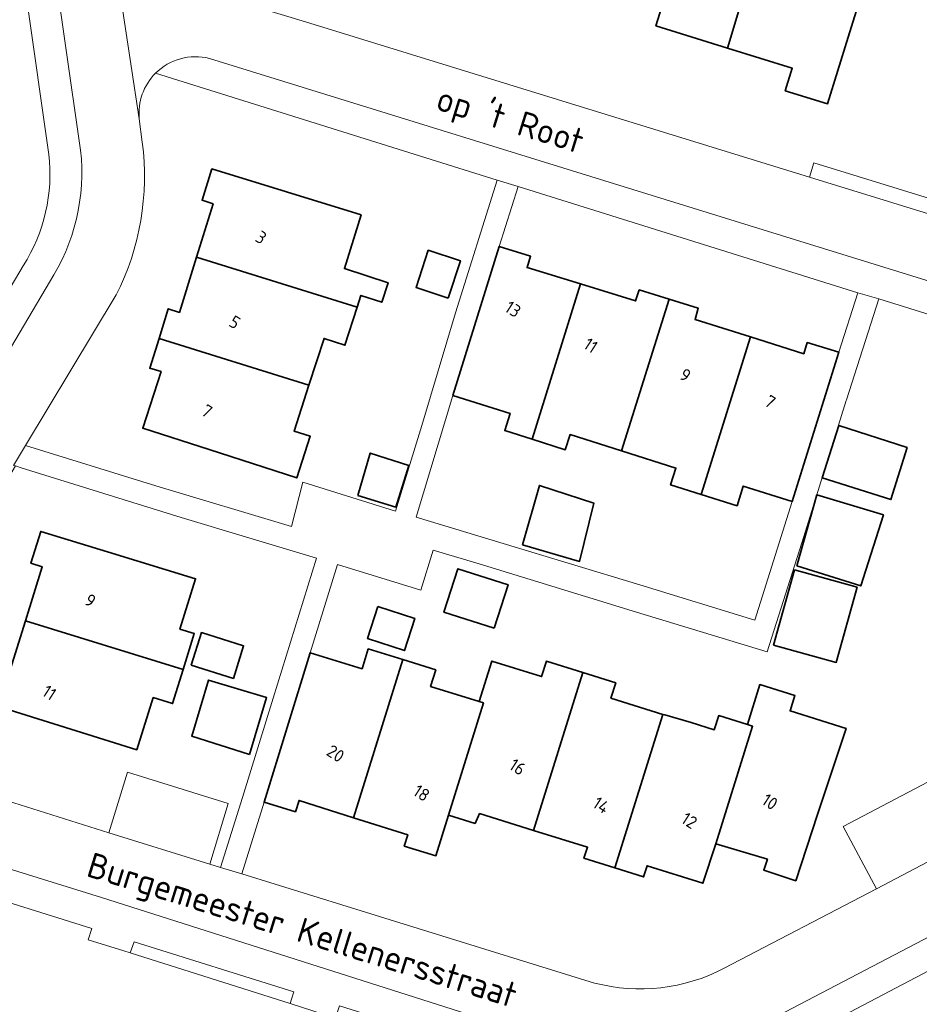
# Model space of a CAD drawing. Extents: x 184422 to 188298, y 343471 to 350189.
# Tile 362 of 513: x 186899 to 186964, y 348681 to 348752. Entities that reach past the tile are written whole.
import ezdxf
from ezdxf.enums import TextEntityAlignment as Align

# ---------------------------------------------------------------- set-up
doc = ezdxf.new("R2010")
doc.units = 0
for name, color, linetype, lineweight in [('B-WA-OG-TERREIN_ERF-GV', 252, 'Continuous', 18), ('B-WA-OG-TERREIN_ONBEGROEID-GV', 252, 'Continuous', 18), ('B-WA-OG-TOPOGRAFIE-T18', 252, 'Continuous', 18), ('B-WA-VH-VERHARDING_ASFALT-GV', 252, 'Continuous', 18), ('B-WA-VH-VERHARDING_OPEN-GV', 252, 'Continuous', 18), ('B-WA-VH-VERHARDING_STRAATBAKSTEEN-GV', 252, 'Continuous', 18), ('B-WE-OG-BEBOUWING-GV', 250, 'Continuous', 35), ('B-WE-OG-BEBOUWING-T18', 10, 'Continuous', 18)]:
    doc.layers.add(name, color=color, linetype=linetype, lineweight=lineweight)
doc.styles.add('NLCS-ISO-M1000-T18', font='NLCS-ISO.ttf', dxfattribs={"height": 1.8})
doc.styles.add('NLCS-ISO-M500-T18', font='NLCS-ISO.ttf', dxfattribs={"height": 0.9})

msp = doc.modelspace()

# ---------------------------------------------------------------- linework, layer by layer
at = {"layer": 'B-WA-OG-TERREIN_ERF-GV', "flags": 128}
for points in [[(186901.207, 348741.941), (186893.388, 348796.64)], [(186901.207, 348741.941), (186893.388, 348796.64)], [(186901.207, 348741.941), (186893.388, 348796.64)], [(186911.349, 348753.958), (186919.604, 348751.458), (186955.743, 348740.31), (186956.061, 348741.341), (186965.288, 348738.495), (186973.88, 348736.005), (186985.5, 348732.637), (186986.359, 348732.456), (186987.046, 348732.419), (186987.697, 348732.443), (186988.485, 348732.718), (186989.065, 348733.198), (186989.449, 348733.725), (186989.906, 348734.337), (186990.353, 348735.443), (186991.302, 348738.187), (186992.076, 348740.95), (186992.67, 348743.311), (186993.126, 348745.628), (186993.377, 348747.53), (186993.476, 348748.797), (186993.826, 348757.958)], [(186911.349, 348753.958), (186919.604, 348751.458), (186955.743, 348740.31), (186956.061, 348741.341), (186965.288, 348738.495), (186973.88, 348736.005), (186985.5, 348732.637), (186986.359, 348732.456), (186987.046, 348732.419), (186987.697, 348732.443), (186988.485, 348732.718), (186989.065, 348733.198), (186989.449, 348733.725), (186989.906, 348734.337), (186990.353, 348735.443), (186991.302, 348738.187), (186992.076, 348740.95), (186992.67, 348743.311), (186993.126, 348745.628), (186993.377, 348747.53), (186993.476, 348748.797), (186993.826, 348757.958)], [(186911.349, 348753.958), (186919.604, 348751.458), (186955.743, 348740.31), (186956.061, 348741.341), (186965.288, 348738.495), (186973.88, 348736.005), (186985.5, 348732.637), (186986.359, 348732.456), (186987.046, 348732.419), (186987.697, 348732.443), (186988.485, 348732.718), (186989.065, 348733.198), (186989.449, 348733.725), (186989.906, 348734.337), (186990.353, 348735.443), (186991.302, 348738.187), (186992.076, 348740.95), (186992.67, 348743.311), (186993.126, 348745.628), (186993.377, 348747.53), (186993.476, 348748.797), (186993.826, 348757.958)], [(186960.35, 348756.275), (186958.515, 348750.343), (186957.037, 348745.566), (186954.002, 348746.505), (186954.507, 348748.121), (186949.87, 348749.565), (186944.732, 348751.165), (186946.219, 348755.939)], [(186960.35, 348756.275), (186958.515, 348750.343), (186957.037, 348745.566), (186954.002, 348746.505), (186954.507, 348748.121), (186949.87, 348749.565), (186944.732, 348751.165), (186946.219, 348755.939)], [(186960.35, 348756.275), (186958.515, 348750.343), (186957.037, 348745.566), (186954.002, 348746.505), (186954.507, 348748.121), (186949.87, 348749.565), (186944.732, 348751.165), (186946.219, 348755.939)], [(186933.347, 348740.091), (186908.845, 348747.755)], [(186933.347, 348740.091), (186908.845, 348747.755)], [(186933.347, 348740.091), (186908.845, 348747.755)], [(186907.686, 348744.486), (186907.896, 348742.815)], [(186907.686, 348744.486), (186907.896, 348742.815)], [(186907.686, 348744.486), (186907.896, 348742.815)], [(186906.037, 348731.856), (186899.526, 348721.048), (186908.868, 348718.165), (186918.591, 348715.254), (186919.418, 348718.415), (186926.05, 348716.356), (186927.942, 348722.493), (186930.363, 348730.569), (186933.347, 348740.091)], [(186906.037, 348731.856), (186899.526, 348721.048), (186908.868, 348718.165), (186918.591, 348715.254), (186919.418, 348718.415), (186926.05, 348716.356), (186927.942, 348722.493), (186930.363, 348730.569), (186933.347, 348740.091)], [(186906.037, 348731.856), (186899.526, 348721.048), (186908.868, 348718.165), (186918.591, 348715.254), (186919.418, 348718.415), (186926.05, 348716.356), (186927.942, 348722.493), (186930.363, 348730.569), (186933.347, 348740.091)], [(186812.748, 348641.644), (186817.903, 348640.499), (186818.076, 348641.28), (186820.683, 348640.608), (186830.362, 348638.036), (186839.227, 348635.251), (186841.673, 348636.33), (186843.636, 348639.667), (186847.356, 348645.991), (186857.949, 348663.674), (186857.907, 348663.7), (186870.801, 348685.675), (186879.821, 348700.919), (186899.367, 348733.953)], [(186812.748, 348641.644), (186817.903, 348640.499), (186818.076, 348641.28), (186820.683, 348640.608), (186830.362, 348638.036), (186839.227, 348635.251), (186841.673, 348636.33), (186843.636, 348639.667), (186847.356, 348645.991), (186857.949, 348663.674), (186857.907, 348663.7), (186870.801, 348685.675), (186879.821, 348700.919), (186899.367, 348733.953)], [(186812.748, 348641.644), (186817.903, 348640.499), (186818.076, 348641.28), (186820.683, 348640.608), (186830.362, 348638.036), (186839.227, 348635.251), (186841.673, 348636.33), (186843.636, 348639.667), (186847.356, 348645.991), (186857.949, 348663.674), (186857.907, 348663.7), (186870.801, 348685.675), (186879.821, 348700.919), (186899.367, 348733.953)], [(186987.381, 348723.262), (186960.714, 348731.57), (186958.399, 348724.343), (186958.379, 348724.28), (186955.331, 348714.532), (186952.716, 348706.255), (186943.33, 348709.107), (186932.046, 348712.567), (186928.745, 348713.559), (186927.877, 348710.676), (186921.887, 348712.511), (186919.932, 348706.188), (186923.655, 348705.042), (186924.1, 348706.467), (186926.578, 348705.693), (186928.938, 348704.955), (186928.57, 348703.777), (186932.064, 348702.685), (186932.971, 348705.588), (186936.526, 348704.478), (186936.871, 348705.583), (186939.486, 348704.766), (186941.845, 348704.029), (186941.503, 348702.933), (186945.225, 348701.77), (186945.372, 348701.724), (186947.254, 348701.185), (186948.913, 348700.667), (186949.23, 348701.682), (186951.297, 348701.036), (186952.192, 348703.9), (186954.695, 348703.118), (186954.352, 348702.022), (186958.368, 348700.767), (186956.323, 348694.587), (186954.752, 348689.84), (186952.465, 348690.597), (186952.722, 348691.371), (186949.031, 348692.491), (186948.104, 348689.652), (186944.095, 348690.909), (186943.85, 348690.112), (186941.785, 348690.757)], [(186987.381, 348723.262), (186960.714, 348731.57), (186958.399, 348724.343), (186958.379, 348724.28), (186955.331, 348714.532), (186952.716, 348706.255), (186943.33, 348709.107), (186932.046, 348712.567), (186928.745, 348713.559), (186927.877, 348710.676), (186921.887, 348712.511), (186919.932, 348706.188), (186923.655, 348705.042), (186924.1, 348706.467), (186926.578, 348705.693), (186928.938, 348704.955), (186928.57, 348703.777), (186932.064, 348702.685), (186932.971, 348705.588), (186936.526, 348704.478), (186936.871, 348705.583), (186939.486, 348704.766), (186941.845, 348704.029), (186941.503, 348702.933), (186945.225, 348701.77), (186945.372, 348701.724), (186947.254, 348701.185), (186948.913, 348700.667), (186949.23, 348701.682), (186951.297, 348701.036), (186952.192, 348703.9), (186954.695, 348703.118), (186954.352, 348702.022), (186958.368, 348700.767), (186956.323, 348694.587), (186954.752, 348689.84), (186952.465, 348690.597), (186952.722, 348691.371), (186949.031, 348692.491), (186948.104, 348689.652), (186944.095, 348690.909), (186943.85, 348690.112), (186941.785, 348690.757)], [(186987.381, 348723.262), (186960.714, 348731.57), (186958.399, 348724.343), (186958.379, 348724.28), (186955.331, 348714.532), (186952.716, 348706.255), (186943.33, 348709.107), (186932.046, 348712.567), (186928.745, 348713.559), (186927.877, 348710.676), (186921.887, 348712.511), (186919.932, 348706.188), (186923.655, 348705.042), (186924.1, 348706.467), (186926.578, 348705.693), (186928.938, 348704.955), (186928.57, 348703.777), (186932.064, 348702.685), (186932.971, 348705.588), (186936.526, 348704.478), (186936.871, 348705.583), (186939.486, 348704.766), (186941.845, 348704.029), (186941.503, 348702.933), (186945.225, 348701.77), (186945.372, 348701.724), (186947.254, 348701.185), (186948.913, 348700.667), (186949.23, 348701.682), (186951.297, 348701.036), (186952.192, 348703.9), (186954.695, 348703.118), (186954.352, 348702.022), (186958.368, 348700.767), (186956.323, 348694.587), (186954.752, 348689.84), (186952.465, 348690.597), (186952.722, 348691.371), (186949.031, 348692.491), (186948.104, 348689.652), (186944.095, 348690.909), (186943.85, 348690.112), (186941.785, 348690.757)], [(186912.741, 348691.02), (186913.513, 348690.793), (186915.078, 348695.797), (186917.275, 348702.922), (186920.388, 348712.982), (186910.687, 348715.886), (186899.224, 348719.457), (186898.805, 348719.587), (186889.405, 348703.641), (186889.094, 348703.111)], [(186912.741, 348691.02), (186913.513, 348690.793), (186915.078, 348695.797), (186917.275, 348702.922), (186920.388, 348712.982), (186910.687, 348715.886), (186899.224, 348719.457), (186898.805, 348719.587), (186889.405, 348703.641), (186889.094, 348703.111)], [(186912.741, 348691.02), (186913.513, 348690.793), (186915.078, 348695.797), (186917.275, 348702.922), (186920.388, 348712.982), (186910.687, 348715.886), (186899.224, 348719.457), (186898.805, 348719.587), (186889.405, 348703.641), (186889.094, 348703.111)], [(186949.626, 348683.557), (186960.536, 348689.256), (186958.157, 348693.715), (186973.623, 348701.85), (186976.038, 348697.414)], [(186949.626, 348683.557), (186960.536, 348689.256), (186958.157, 348693.715), (186973.623, 348701.85), (186976.038, 348697.414)], [(186949.626, 348683.557), (186960.536, 348689.256), (186958.157, 348693.715), (186973.623, 348701.85), (186976.038, 348697.414)], [(186891.843, 348697.566), (186905.493, 348693.275), (186906.843, 348697.625), (186914.048, 348695.376), (186912.741, 348691.02)], [(186891.843, 348697.566), (186905.493, 348693.275), (186906.843, 348697.625), (186914.048, 348695.376), (186912.741, 348691.02)], [(186891.843, 348697.566), (186905.493, 348693.275), (186906.843, 348697.625), (186914.048, 348695.376), (186912.741, 348691.02)], [(186941.785, 348690.757), (186939.566, 348691.45), (186939.834, 348692.236), (186935.96, 348693.447), (186932.086, 348694.658), (186931.766, 348693.949), (186929.855, 348694.538), (186928.957, 348691.623), (186926.683, 348692.323), (186926.929, 348693.133), (186923.046, 348694.354), (186919.139, 348695.591), (186918.886, 348694.768), (186916.63, 348695.463), (186915.045, 348690.329), (186940.336, 348682.497)], [(186941.785, 348690.757), (186939.566, 348691.45), (186939.834, 348692.236), (186935.96, 348693.447), (186932.086, 348694.658), (186931.766, 348693.949), (186929.855, 348694.538), (186928.957, 348691.623), (186926.683, 348692.323), (186926.929, 348693.133), (186923.046, 348694.354), (186919.139, 348695.591), (186918.886, 348694.768), (186916.63, 348695.463), (186915.045, 348690.329), (186940.336, 348682.497)], [(186941.785, 348690.757), (186939.566, 348691.45), (186939.834, 348692.236), (186935.96, 348693.447), (186932.086, 348694.658), (186931.766, 348693.949), (186929.855, 348694.538), (186928.957, 348691.623), (186926.683, 348692.323), (186926.929, 348693.133), (186923.046, 348694.354), (186919.139, 348695.591), (186918.886, 348694.768), (186916.63, 348695.463), (186915.045, 348690.329), (186940.336, 348682.497)], [(186922.315, 348637.194), (186923.066, 348641.284), (186921.839, 348641.509), (186932.171, 348676.813), (186921.743, 348679.966), (186918.504, 348681.021), (186907.026, 348684.66), (186906.586, 348684.795), (186904.011, 348685.586), (186904.281, 348686.405), (186894.125, 348689.584), (186887.361, 348691.688)], [(186922.315, 348637.194), (186923.066, 348641.284), (186921.839, 348641.509), (186932.171, 348676.813), (186921.743, 348679.966), (186918.504, 348681.021), (186907.026, 348684.66), (186906.586, 348684.795), (186904.011, 348685.586), (186904.281, 348686.405), (186894.125, 348689.584), (186887.361, 348691.688)], [(186922.315, 348637.194), (186923.066, 348641.284), (186921.839, 348641.509), (186932.171, 348676.813), (186921.743, 348679.966), (186918.504, 348681.021), (186907.026, 348684.66), (186906.586, 348684.795), (186904.011, 348685.586), (186904.281, 348686.405), (186894.125, 348689.584), (186887.361, 348691.688)], [(186978.924, 348691.048), (186976.145, 348689.624), (186952.94, 348677.419)], [(186978.924, 348691.048), (186976.145, 348689.624), (186952.94, 348677.419)], [(186978.924, 348691.048), (186976.145, 348689.624), (186952.94, 348677.419)]]:
    msp.add_lwpolyline(points, dxfattribs=at)
at = {"layer": 'B-WA-OG-TERREIN_ERF-GV'}
for points in [[(186908.845, 348747.755, 0.22523), (186907.686, 348744.486)], [(186908.845, 348747.755, 0.22523), (186907.686, 348744.486)], [(186908.845, 348747.755, 0.22523), (186907.686, 348744.486)], [(186907.896, 348742.815, -0.149927), (186906.037, 348731.856)], [(186907.896, 348742.815, -0.149927), (186906.037, 348731.856)], [(186907.896, 348742.815, -0.149927), (186906.037, 348731.856)], [(186899.367, 348733.953, 0.169507), (186901.207, 348741.941)], [(186899.367, 348733.953, 0.169507), (186901.207, 348741.941)], [(186899.367, 348733.953, 0.169507), (186901.207, 348741.941)], [(186940.336, 348682.497, 0.187079), (186949.626, 348683.557)], [(186940.336, 348682.497, 0.187079), (186949.626, 348683.557)], [(186940.336, 348682.497, 0.187079), (186949.626, 348683.557)]]:
    msp.add_lwpolyline(points, format="xyb", dxfattribs=at)
at = {"layer": 'B-WA-OG-TERREIN_ERF-GV', "flags": 128}
for points in [[(186912.894, 348740.891), (186923.583, 348737.609), (186922.395, 348733.742), (186925.523, 348732.734), (186925.071, 348731.333), (186923.575, 348731.816), (186923.302, 348730.97), (186922.426, 348728.252), (186920.93, 348728.734), (186919.847, 348725.375), (186918.788, 348722.089), (186919.937, 348721.718), (186918.976, 348718.736), (186912.694, 348720.761), (186907.935, 348722.295), (186909.244, 348726.355), (186908.437, 348726.598), (186909.1, 348728.729), (186909.764, 348730.86), (186910.563, 348730.598), (186911.792, 348734.562), (186912.977, 348738.387), (186912.189, 348738.644)], [(186912.894, 348740.891), (186923.583, 348737.609), (186922.395, 348733.742), (186925.523, 348732.734), (186925.071, 348731.333), (186923.575, 348731.816), (186923.302, 348730.97), (186922.426, 348728.252), (186920.93, 348728.734), (186919.847, 348725.375), (186918.788, 348722.089), (186919.937, 348721.718), (186918.976, 348718.736), (186912.694, 348720.761), (186907.935, 348722.295), (186909.244, 348726.355), (186908.437, 348726.598), (186909.1, 348728.729), (186909.764, 348730.86), (186910.563, 348730.598), (186911.792, 348734.562), (186912.977, 348738.387), (186912.189, 348738.644)], [(186912.894, 348740.891), (186923.583, 348737.609), (186922.395, 348733.742), (186925.523, 348732.734), (186925.071, 348731.333), (186923.575, 348731.816), (186923.302, 348730.97), (186922.426, 348728.252), (186920.93, 348728.734), (186919.847, 348725.375), (186918.788, 348722.089), (186919.937, 348721.718), (186918.976, 348718.736), (186912.694, 348720.761), (186907.935, 348722.295), (186909.244, 348726.355), (186908.437, 348726.598), (186909.1, 348728.729), (186909.764, 348730.86), (186910.563, 348730.598), (186911.792, 348734.562), (186912.977, 348738.387), (186912.189, 348738.644)], [(186951.506, 348728.84), (186955.334, 348727.629), (186955.583, 348728.442), (186957.845, 348727.748), (186959.217, 348731.999), (186934.84, 348739.624), (186933.489, 348735.334), (186935.742, 348734.634), (186935.49, 348733.821), (186939.331, 348732.647), (186943.273, 348731.423), (186943.531, 348732.217), (186945.671, 348731.552), (186947.764, 348730.902), (186947.54, 348730.082)], [(186951.506, 348728.84), (186955.334, 348727.629), (186955.583, 348728.442), (186957.845, 348727.748), (186959.217, 348731.999), (186934.84, 348739.624), (186933.489, 348735.334), (186935.742, 348734.634), (186935.49, 348733.821), (186939.331, 348732.647), (186943.273, 348731.423), (186943.531, 348732.217), (186945.671, 348731.552), (186947.764, 348730.902), (186947.54, 348730.082)], [(186951.506, 348728.84), (186955.334, 348727.629), (186955.583, 348728.442), (186957.845, 348727.748), (186959.217, 348731.999), (186934.84, 348739.624), (186933.489, 348735.334), (186935.742, 348734.634), (186935.49, 348733.821), (186939.331, 348732.647), (186943.273, 348731.423), (186943.531, 348732.217), (186945.671, 348731.552), (186947.764, 348730.902), (186947.54, 348730.082)], [(186934.275, 348723.355), (186930.161, 348724.635), (186927.526, 348715.923), (186933.786, 348714.026), (186943.569, 348711.07), (186951.82, 348708.516), (186954.493, 348717.047), (186950.992, 348718.144), (186950.544, 348716.729), (186947.976, 348717.54), (186945.778, 348718.234), (186946.158, 348719.438), (186942.271, 348720.666), (186938.572, 348721.835), (186938.231, 348720.755), (186935.851, 348721.507), (186933.887, 348722.127)], [(186934.275, 348723.355), (186930.161, 348724.635), (186927.526, 348715.923), (186933.786, 348714.026), (186943.569, 348711.07), (186951.82, 348708.516), (186954.493, 348717.047), (186950.992, 348718.144), (186950.544, 348716.729), (186947.976, 348717.54), (186945.778, 348718.234), (186946.158, 348719.438), (186942.271, 348720.666), (186938.572, 348721.835), (186938.231, 348720.755), (186935.851, 348721.507), (186933.887, 348722.127)], [(186934.275, 348723.355), (186930.161, 348724.635), (186927.526, 348715.923), (186933.786, 348714.026), (186943.569, 348711.07), (186951.82, 348708.516), (186954.493, 348717.047), (186950.992, 348718.144), (186950.544, 348716.729), (186947.976, 348717.54), (186945.778, 348718.234), (186946.158, 348719.438), (186942.271, 348720.666), (186938.572, 348721.835), (186938.231, 348720.755), (186935.851, 348721.507), (186933.887, 348722.127)], [(186908.679, 348702.979), (186907.519, 348699.237), (186896.803, 348702.561), (186897.511, 348704.821), (186898.31, 348704.572), (186899.525, 348708.475), (186900.729, 348712.345), (186899.915, 348712.609), (186900.613, 348714.894), (186905.395, 348713.433), (186911.724, 348711.499), (186910.602, 348707.884), (186911.628, 348707.565), (186910.827, 348704.982), (186910.072, 348702.547)], [(186908.679, 348702.979), (186907.519, 348699.237), (186896.803, 348702.561), (186897.511, 348704.821), (186898.31, 348704.572), (186899.525, 348708.475), (186900.729, 348712.345), (186899.915, 348712.609), (186900.613, 348714.894), (186905.395, 348713.433), (186911.724, 348711.499), (186910.602, 348707.884), (186911.628, 348707.565), (186910.827, 348704.982), (186910.072, 348702.547)], [(186908.679, 348702.979), (186907.519, 348699.237), (186896.803, 348702.561), (186897.511, 348704.821), (186898.31, 348704.572), (186899.525, 348708.475), (186900.729, 348712.345), (186899.915, 348712.609), (186900.613, 348714.894), (186905.395, 348713.433), (186911.724, 348711.499), (186910.602, 348707.884), (186911.628, 348707.565), (186910.827, 348704.982), (186910.072, 348702.547)]]:
    msp.add_lwpolyline(points, close=True, dxfattribs=at)
at = {"layer": 'B-WA-OG-TERREIN_ONBEGROEID-GV', "flags": 128}
msp.add_lwpolyline([(186907.026, 348684.66), (186918.504, 348681.021), (186918.606, 348681.345), (186918.772, 348681.874), (186907.317, 348685.446)], close=True, dxfattribs=at)
msp.add_lwpolyline([(186907.026, 348684.66), (186918.504, 348681.021), (186918.606, 348681.345), (186918.772, 348681.874), (186907.317, 348685.446)], close=True, dxfattribs=at)
msp.add_lwpolyline([(186907.026, 348684.66), (186918.504, 348681.021), (186918.606, 348681.345), (186918.772, 348681.874), (186907.317, 348685.446)], close=True, dxfattribs=at)
at = {"layer": 'B-WA-VH-VERHARDING_ASFALT-GV', "flags": 128}
for points in [[(186905.625, 348758.342), (186900.22, 348797.078), (186900.229, 348797.772), (186895.61, 348797.007), (186903.472, 348742.23)], [(186905.625, 348758.342), (186900.22, 348797.078), (186900.229, 348797.772), (186895.61, 348797.007), (186903.472, 348742.23)], [(186905.625, 348758.342), (186900.22, 348797.078), (186900.229, 348797.772), (186895.61, 348797.007), (186903.472, 348742.23)], [(186907.896, 348742.815), (186907.686, 348744.486), (186905.686, 348757.589)], [(186905.686, 348757.589), (186907.686, 348744.486)], [(186907.896, 348742.815), (186907.686, 348744.486), (186905.686, 348757.589)], [(186905.686, 348757.589), (186907.686, 348744.486)], [(186907.896, 348742.815), (186907.686, 348744.486), (186905.686, 348757.589)], [(186905.686, 348757.589), (186907.686, 348744.486)], [(186984.219, 348726.678), (186990.959, 348724.462), (186992.159, 348729.083), (186985.062, 348731.267), (186985.046, 348731.272), (186985.007, 348731.284), (186984.996, 348731.287), (186955.743, 348740.31), (186919.604, 348751.458), (186911.349, 348753.958), (186910.161, 348753.986)], [(186984.219, 348726.678), (186990.959, 348724.462), (186992.159, 348729.083), (186985.062, 348731.267), (186985.046, 348731.272), (186985.007, 348731.284), (186984.996, 348731.287), (186955.743, 348740.31), (186919.604, 348751.458), (186911.349, 348753.958), (186910.161, 348753.986)], [(186984.219, 348726.678), (186990.959, 348724.462), (186992.159, 348729.083), (186985.062, 348731.267), (186985.046, 348731.272), (186985.007, 348731.284), (186984.996, 348731.287), (186955.743, 348740.31), (186919.604, 348751.458), (186911.349, 348753.958), (186910.161, 348753.986)], [(186912.716, 348748.822), (186984.08, 348726.723)], [(186912.716, 348748.822), (186984.08, 348726.723)], [(186912.716, 348748.822), (186984.08, 348726.723)], [(186901.238, 348732.769), (186881.764, 348699.827), (186885.73, 348697.612), (186889.094, 348703.111), (186889.405, 348703.641), (186898.805, 348719.587), (186898.671, 348719.629), (186899.526, 348721.048), (186906.037, 348731.856)], [(186901.238, 348732.769), (186881.764, 348699.827), (186885.73, 348697.612), (186889.094, 348703.111), (186889.405, 348703.641), (186898.805, 348719.587), (186898.671, 348719.629), (186899.526, 348721.048), (186906.037, 348731.856)], [(186901.238, 348732.769), (186881.764, 348699.827), (186885.73, 348697.612), (186889.094, 348703.111), (186889.405, 348703.641), (186898.805, 348719.587), (186898.671, 348719.629), (186899.526, 348721.048), (186906.037, 348731.856)], [(186940.336, 348682.497), (186915.045, 348690.329), (186913.513, 348690.793), (186912.741, 348691.02), (186905.493, 348693.275), (186891.843, 348697.566)], [(186940.336, 348682.497), (186915.045, 348690.329), (186913.513, 348690.793), (186912.741, 348691.02), (186905.493, 348693.275), (186891.843, 348697.566)], [(186940.336, 348682.497), (186915.045, 348690.329), (186913.513, 348690.793), (186912.741, 348691.02), (186905.493, 348693.275), (186891.843, 348697.566)], [(186976.038, 348697.414), (186960.536, 348689.256), (186949.626, 348683.557)], [(186976.038, 348697.414), (186960.536, 348689.256), (186949.626, 348683.557)], [(186976.038, 348697.414), (186960.536, 348689.256), (186949.626, 348683.557)], [(186887.944, 348693.919), (186904.98, 348688.644), (186933.879, 348679.418), (186945.141, 348677.277)], [(186887.944, 348693.919), (186904.98, 348688.644), (186933.879, 348679.418), (186945.141, 348677.277)], [(186887.944, 348693.919), (186904.98, 348688.644), (186933.879, 348679.418), (186945.141, 348677.277)], [(186951.913, 348679.331), (186977.972, 348692.949)], [(186951.913, 348679.331), (186977.972, 348692.949)], [(186951.913, 348679.331), (186977.972, 348692.949)]]:
    msp.add_lwpolyline(points, dxfattribs=at)
at = {"layer": 'B-WA-VH-VERHARDING_ASFALT-GV'}
for points in [[(186908.845, 348747.755, -0.264821), (186912.716, 348748.822)], [(186908.845, 348747.755, -0.264821), (186912.716, 348748.822)], [(186908.845, 348747.755, -0.264821), (186912.716, 348748.822)], [(186907.686, 348744.486, -0.22523), (186908.845, 348747.755)], [(186907.686, 348744.486, -0.22523), (186908.845, 348747.755)], [(186907.686, 348744.486, -0.22523), (186908.845, 348747.755)], [(186906.037, 348731.856, 0.149927), (186907.896, 348742.815)], [(186906.037, 348731.856, 0.149927), (186907.896, 348742.815)], [(186906.037, 348731.856, 0.149927), (186907.896, 348742.815)], [(186903.472, 348742.23, -0.173385), (186901.238, 348732.769)], [(186903.472, 348742.23, -0.173385), (186901.238, 348732.769)], [(186903.472, 348742.23, -0.173385), (186901.238, 348732.769)], [(186949.626, 348683.557, -0.187079), (186940.336, 348682.497)], [(186949.626, 348683.557, -0.187079), (186940.336, 348682.497)], [(186949.626, 348683.557, -0.187079), (186940.336, 348682.497)]]:
    msp.add_lwpolyline(points, format="xyb", dxfattribs=at)
at = {"layer": 'B-WA-VH-VERHARDING_OPEN-GV', "flags": 128}
for points in [[(186955.743, 348740.31), (186984.996, 348731.287), (186985.007, 348731.284), (186985.5, 348732.637), (186973.88, 348736.005), (186965.288, 348738.495), (186956.061, 348741.341)], [(186955.743, 348740.31), (186984.996, 348731.287), (186985.007, 348731.284), (186985.5, 348732.637), (186973.88, 348736.005), (186965.288, 348738.495), (186956.061, 348741.341)], [(186955.743, 348740.31), (186984.996, 348731.287), (186985.007, 348731.284), (186985.5, 348732.637), (186973.88, 348736.005), (186965.288, 348738.495), (186956.061, 348741.341)], [(186976.038, 348697.414), (186973.623, 348701.85), (186958.157, 348693.715), (186960.536, 348689.256)], [(186976.038, 348697.414), (186973.623, 348701.85), (186958.157, 348693.715), (186960.536, 348689.256)], [(186976.038, 348697.414), (186973.623, 348701.85), (186958.157, 348693.715), (186960.536, 348689.256)], [(186912.741, 348691.02), (186914.048, 348695.376), (186906.843, 348697.625), (186905.493, 348693.275)], [(186912.741, 348691.02), (186914.048, 348695.376), (186906.843, 348697.625), (186905.493, 348693.275)], [(186912.741, 348691.02), (186914.048, 348695.376), (186906.843, 348697.625), (186905.493, 348693.275)]]:
    msp.add_lwpolyline(points, close=True, dxfattribs=at)
msp.add_lwpolyline([(186898.805, 348719.587), (186899.224, 348719.457), (186910.687, 348715.886), (186920.388, 348712.982), (186917.275, 348702.922), (186915.078, 348695.797), (186913.513, 348690.793), (186915.045, 348690.329), (186916.63, 348695.463), (186919.932, 348706.188), (186921.887, 348712.511), (186927.877, 348710.676), (186928.745, 348713.559), (186932.046, 348712.567), (186943.33, 348709.107), (186952.716, 348706.255), (186955.331, 348714.532), (186958.379, 348724.28), (186958.399, 348724.343), (186960.714, 348731.57), (186959.217, 348731.999), (186957.845, 348727.748), (186954.493, 348717.047), (186951.82, 348708.516), (186943.569, 348711.07), (186933.786, 348714.026), (186927.526, 348715.923), (186930.161, 348724.635), (186933.489, 348735.334), (186934.84, 348739.624), (186933.347, 348740.091), (186930.363, 348730.569), (186927.942, 348722.493), (186926.05, 348716.356), (186919.418, 348718.415), (186918.591, 348715.254), (186908.868, 348718.165), (186899.526, 348721.048), (186898.671, 348719.629)], dxfattribs=at)
msp.add_lwpolyline([(186898.805, 348719.587), (186899.224, 348719.457), (186910.687, 348715.886), (186920.388, 348712.982), (186917.275, 348702.922), (186915.078, 348695.797), (186913.513, 348690.793), (186915.045, 348690.329), (186916.63, 348695.463), (186919.932, 348706.188), (186921.887, 348712.511), (186927.877, 348710.676), (186928.745, 348713.559), (186932.046, 348712.567), (186943.33, 348709.107), (186952.716, 348706.255), (186955.331, 348714.532), (186958.379, 348724.28), (186958.399, 348724.343), (186960.714, 348731.57), (186959.217, 348731.999), (186957.845, 348727.748), (186954.493, 348717.047), (186951.82, 348708.516), (186943.569, 348711.07), (186933.786, 348714.026), (186927.526, 348715.923), (186930.161, 348724.635), (186933.489, 348735.334), (186934.84, 348739.624), (186933.347, 348740.091), (186930.363, 348730.569), (186927.942, 348722.493), (186926.05, 348716.356), (186919.418, 348718.415), (186918.591, 348715.254), (186908.868, 348718.165), (186899.526, 348721.048), (186898.671, 348719.629)], dxfattribs=at)
msp.add_lwpolyline([(186898.805, 348719.587), (186899.224, 348719.457), (186910.687, 348715.886), (186920.388, 348712.982), (186917.275, 348702.922), (186915.078, 348695.797), (186913.513, 348690.793), (186915.045, 348690.329), (186916.63, 348695.463), (186919.932, 348706.188), (186921.887, 348712.511), (186927.877, 348710.676), (186928.745, 348713.559), (186932.046, 348712.567), (186943.33, 348709.107), (186952.716, 348706.255), (186955.331, 348714.532), (186958.379, 348724.28), (186958.399, 348724.343), (186960.714, 348731.57), (186959.217, 348731.999), (186957.845, 348727.748), (186954.493, 348717.047), (186951.82, 348708.516), (186943.569, 348711.07), (186933.786, 348714.026), (186927.526, 348715.923), (186930.161, 348724.635), (186933.489, 348735.334), (186934.84, 348739.624), (186933.347, 348740.091), (186930.363, 348730.569), (186927.942, 348722.493), (186926.05, 348716.356), (186919.418, 348718.415), (186918.591, 348715.254), (186908.868, 348718.165), (186899.526, 348721.048), (186898.671, 348719.629)], dxfattribs=at)
at = {"layer": 'B-WA-VH-VERHARDING_STRAATBAKSTEEN-GV', "flags": 128}
for points in [[(186903.472, 348742.23), (186895.61, 348797.007), (186895.59, 348797.242)], [(186903.472, 348742.23), (186895.61, 348797.007), (186895.59, 348797.242)], [(186903.472, 348742.23), (186895.61, 348797.007), (186895.59, 348797.242)], [(186893.388, 348796.64), (186901.207, 348741.941)], [(186893.388, 348796.64), (186901.207, 348741.941)], [(186893.388, 348796.64), (186901.207, 348741.941)], [(186984.08, 348726.723), (186912.716, 348748.822)], [(186984.08, 348726.723), (186912.716, 348748.822)], [(186984.08, 348726.723), (186912.716, 348748.822)], [(186908.845, 348747.755), (186933.347, 348740.091), (186934.84, 348739.624), (186959.217, 348731.999)], [(186908.845, 348747.755), (186933.347, 348740.091), (186934.84, 348739.624), (186959.217, 348731.999)], [(186908.845, 348747.755), (186933.347, 348740.091), (186934.84, 348739.624), (186959.217, 348731.999)], [(186899.367, 348733.953), (186879.821, 348700.919), (186881.764, 348699.827), (186901.238, 348732.769)], [(186899.367, 348733.953), (186879.821, 348700.919), (186881.764, 348699.827), (186901.238, 348732.769)], [(186899.367, 348733.953), (186879.821, 348700.919), (186881.764, 348699.827), (186901.238, 348732.769)], [(186959.217, 348731.999), (186960.714, 348731.57), (186987.381, 348723.262)], [(186959.217, 348731.999), (186960.714, 348731.57), (186987.381, 348723.262)], [(186959.217, 348731.999), (186960.714, 348731.57), (186987.381, 348723.262)], [(186887.361, 348691.688), (186894.125, 348689.584), (186904.281, 348686.405), (186904.011, 348685.586), (186906.586, 348684.795), (186907.026, 348684.66), (186907.317, 348685.446), (186918.772, 348681.874), (186918.606, 348681.345), (186918.504, 348681.021), (186921.743, 348679.966), (186922.048, 348680.872), (186933.187, 348677.34), (186933.879, 348679.418), (186904.98, 348688.644), (186887.944, 348693.919)], [(186887.361, 348691.688), (186894.125, 348689.584), (186904.281, 348686.405), (186904.011, 348685.586), (186906.586, 348684.795), (186907.026, 348684.66), (186907.317, 348685.446), (186918.772, 348681.874), (186918.606, 348681.345), (186918.504, 348681.021), (186921.743, 348679.966), (186922.048, 348680.872), (186933.187, 348677.34), (186933.879, 348679.418), (186904.98, 348688.644), (186887.944, 348693.919)], [(186887.361, 348691.688), (186894.125, 348689.584), (186904.281, 348686.405), (186904.011, 348685.586), (186906.586, 348684.795), (186907.026, 348684.66), (186907.317, 348685.446), (186918.772, 348681.874), (186918.606, 348681.345), (186918.504, 348681.021), (186921.743, 348679.966), (186922.048, 348680.872), (186933.187, 348677.34), (186933.879, 348679.418), (186904.98, 348688.644), (186887.944, 348693.919)], [(186977.972, 348692.949), (186951.913, 348679.331)], [(186977.972, 348692.949), (186951.913, 348679.331)], [(186977.972, 348692.949), (186951.913, 348679.331)], [(186952.94, 348677.419), (186976.145, 348689.624), (186978.924, 348691.048)], [(186952.94, 348677.419), (186976.145, 348689.624), (186978.924, 348691.048)], [(186952.94, 348677.419), (186976.145, 348689.624), (186978.924, 348691.048)]]:
    msp.add_lwpolyline(points, dxfattribs=at)
at = {"layer": 'B-WA-VH-VERHARDING_STRAATBAKSTEEN-GV'}
for points in [[(186912.716, 348748.822, 0.264821), (186908.845, 348747.755)], [(186912.716, 348748.822, 0.264821), (186908.845, 348747.755)], [(186912.716, 348748.822, 0.264821), (186908.845, 348747.755)], [(186901.207, 348741.941, -0.169507), (186899.367, 348733.953)], [(186901.207, 348741.941, -0.169507), (186899.367, 348733.953)], [(186901.207, 348741.941, -0.169507), (186899.367, 348733.953)], [(186901.238, 348732.769, 0.173385), (186903.472, 348742.23)], [(186901.238, 348732.769, 0.173385), (186903.472, 348742.23)], [(186901.238, 348732.769, 0.173385), (186903.472, 348742.23)]]:
    msp.add_lwpolyline(points, format="xyb", dxfattribs=at)
at = {"layer": 'B-WE-OG-BEBOUWING-GV', "flags": 128}
for points in [[(186949.877, 348767.814), (186946.537, 348768.825), (186944.822, 348762.967), (186948.091, 348761.95), (186946.219, 348755.939), (186944.732, 348751.165), (186949.87, 348749.565), (186953.422, 348761.437), (186948.406, 348762.955)], [(186949.877, 348767.814), (186946.537, 348768.825), (186944.822, 348762.967), (186948.091, 348761.95), (186946.219, 348755.939), (186944.732, 348751.165), (186949.87, 348749.565), (186953.422, 348761.437), (186948.406, 348762.955)], [(186949.877, 348767.814), (186946.537, 348768.825), (186944.822, 348762.967), (186948.091, 348761.95), (186946.219, 348755.939), (186944.732, 348751.165), (186949.87, 348749.565), (186953.422, 348761.437), (186948.406, 348762.955)], [(186954.002, 348746.505), (186957.037, 348745.566), (186958.515, 348750.343), (186960.35, 348756.275), (186956.69, 348757.382), (186957.54, 348760.19), (186953.422, 348761.437), (186949.87, 348749.565), (186954.507, 348748.121)], [(186954.002, 348746.505), (186957.037, 348745.566), (186958.515, 348750.343), (186960.35, 348756.275), (186956.69, 348757.382), (186957.54, 348760.19), (186953.422, 348761.437), (186949.87, 348749.565), (186954.507, 348748.121)], [(186954.002, 348746.505), (186957.037, 348745.566), (186958.515, 348750.343), (186960.35, 348756.275), (186956.69, 348757.382), (186957.54, 348760.19), (186953.422, 348761.437), (186949.87, 348749.565), (186954.507, 348748.121)], [(186923.583, 348737.609), (186912.894, 348740.891), (186912.189, 348738.644), (186912.977, 348738.387), (186911.792, 348734.562), (186923.302, 348730.97), (186923.575, 348731.816), (186925.071, 348731.333), (186925.523, 348732.734), (186922.395, 348733.742)], [(186923.583, 348737.609), (186912.894, 348740.891), (186912.189, 348738.644), (186912.977, 348738.387), (186911.792, 348734.562), (186923.302, 348730.97), (186923.575, 348731.816), (186925.071, 348731.333), (186925.523, 348732.734), (186922.395, 348733.742)], [(186923.583, 348737.609), (186912.894, 348740.891), (186912.189, 348738.644), (186912.977, 348738.387), (186911.792, 348734.562), (186923.302, 348730.97), (186923.575, 348731.816), (186925.071, 348731.333), (186925.523, 348732.734), (186922.395, 348733.742)], [(186929.835, 348731.631), (186930.716, 348734.304), (186928.409, 348735.064), (186927.528, 348732.392)], [(186929.835, 348731.631), (186930.716, 348734.304), (186928.409, 348735.064), (186927.528, 348732.392)], [(186929.835, 348731.631), (186930.716, 348734.304), (186928.409, 348735.064), (186927.528, 348732.392)], [(186930.161, 348724.635), (186934.275, 348723.355), (186933.887, 348722.127), (186935.851, 348721.507), (186939.331, 348732.647), (186935.49, 348733.821), (186935.742, 348734.634), (186933.489, 348735.334)], [(186930.161, 348724.635), (186934.275, 348723.355), (186933.887, 348722.127), (186935.851, 348721.507), (186939.331, 348732.647), (186935.49, 348733.821), (186935.742, 348734.634), (186933.489, 348735.334)], [(186930.161, 348724.635), (186934.275, 348723.355), (186933.887, 348722.127), (186935.851, 348721.507), (186939.331, 348732.647), (186935.49, 348733.821), (186935.742, 348734.634), (186933.489, 348735.334)], [(186923.302, 348730.97), (186911.792, 348734.562), (186910.563, 348730.598), (186909.764, 348730.86), (186909.1, 348728.729), (186919.847, 348725.375), (186920.93, 348728.734), (186922.426, 348728.252)], [(186923.302, 348730.97), (186911.792, 348734.562), (186910.563, 348730.598), (186909.764, 348730.86), (186909.1, 348728.729), (186919.847, 348725.375), (186920.93, 348728.734), (186922.426, 348728.252)], [(186923.302, 348730.97), (186911.792, 348734.562), (186910.563, 348730.598), (186909.764, 348730.86), (186909.1, 348728.729), (186919.847, 348725.375), (186920.93, 348728.734), (186922.426, 348728.252)], [(186935.851, 348721.507), (186938.231, 348720.755), (186938.572, 348721.835), (186942.271, 348720.666), (186945.671, 348731.552), (186943.531, 348732.217), (186943.273, 348731.423), (186939.331, 348732.647)], [(186935.851, 348721.507), (186938.231, 348720.755), (186938.572, 348721.835), (186942.271, 348720.666), (186945.671, 348731.552), (186943.531, 348732.217), (186943.273, 348731.423), (186939.331, 348732.647)], [(186935.851, 348721.507), (186938.231, 348720.755), (186938.572, 348721.835), (186942.271, 348720.666), (186945.671, 348731.552), (186943.531, 348732.217), (186943.273, 348731.423), (186939.331, 348732.647)], [(186945.671, 348731.552), (186942.271, 348720.666), (186946.158, 348719.438), (186945.778, 348718.234), (186947.976, 348717.54), (186951.506, 348728.84), (186947.54, 348730.082), (186947.764, 348730.902)], [(186945.671, 348731.552), (186942.271, 348720.666), (186946.158, 348719.438), (186945.778, 348718.234), (186947.976, 348717.54), (186951.506, 348728.84), (186947.54, 348730.082), (186947.764, 348730.902)], [(186945.671, 348731.552), (186942.271, 348720.666), (186946.158, 348719.438), (186945.778, 348718.234), (186947.976, 348717.54), (186951.506, 348728.84), (186947.54, 348730.082), (186947.764, 348730.902)], [(186909.244, 348726.355), (186907.935, 348722.295), (186912.694, 348720.761), (186918.976, 348718.736), (186919.937, 348721.718), (186918.788, 348722.089), (186919.847, 348725.375), (186909.1, 348728.729), (186908.437, 348726.598)], [(186909.244, 348726.355), (186907.935, 348722.295), (186912.694, 348720.761), (186918.976, 348718.736), (186919.937, 348721.718), (186918.788, 348722.089), (186919.847, 348725.375), (186909.1, 348728.729), (186908.437, 348726.598)], [(186909.244, 348726.355), (186907.935, 348722.295), (186912.694, 348720.761), (186918.976, 348718.736), (186919.937, 348721.718), (186918.788, 348722.089), (186919.847, 348725.375), (186909.1, 348728.729), (186908.437, 348726.598)], [(186955.334, 348727.629), (186951.506, 348728.84), (186947.976, 348717.54), (186950.544, 348716.729), (186950.992, 348718.144), (186954.493, 348717.047), (186957.845, 348727.748), (186955.583, 348728.442)], [(186955.334, 348727.629), (186951.506, 348728.84), (186947.976, 348717.54), (186950.544, 348716.729), (186950.992, 348718.144), (186954.493, 348717.047), (186957.845, 348727.748), (186955.583, 348728.442)], [(186955.334, 348727.629), (186951.506, 348728.84), (186947.976, 348717.54), (186950.544, 348716.729), (186950.992, 348718.144), (186954.493, 348717.047), (186957.845, 348727.748), (186955.583, 348728.442)], [(186957.845, 348722.494), (186956.661, 348718.728), (186961.575, 348717.175), (186962.733, 348720.902)], [(186957.845, 348722.494), (186956.661, 348718.728), (186961.575, 348717.175), (186962.733, 348720.902)], [(186957.845, 348722.494), (186956.661, 348718.728), (186961.575, 348717.175), (186962.733, 348720.902)], [(186923.364, 348717.479), (186926.071, 348716.637), (186927.022, 348719.62), (186924.244, 348720.513)], [(186923.364, 348717.479), (186926.071, 348716.637), (186927.022, 348719.62), (186924.244, 348720.513)], [(186923.364, 348717.479), (186926.071, 348716.637), (186927.022, 348719.62), (186924.244, 348720.513)], [(186935.172, 348713.932), (186939.253, 348712.737), (186940.276, 348716.929), (186936.379, 348718.191)], [(186935.172, 348713.932), (186939.253, 348712.737), (186940.276, 348716.929), (186936.379, 348718.191)], [(186935.172, 348713.932), (186939.253, 348712.737), (186940.276, 348716.929), (186936.379, 348718.191)], [(186954.842, 348712.431), (186959.416, 348710.987), (186961.04, 348716.081), (186956.273, 348717.505)], [(186954.842, 348712.431), (186959.416, 348710.987), (186961.04, 348716.081), (186956.273, 348717.505)], [(186954.842, 348712.431), (186959.416, 348710.987), (186961.04, 348716.081), (186956.273, 348717.505)], [(186910.827, 348704.982), (186911.628, 348707.565), (186910.602, 348707.884), (186911.724, 348711.499), (186905.395, 348713.433), (186900.613, 348714.894), (186899.915, 348712.609), (186900.729, 348712.345), (186899.525, 348708.475)], [(186910.827, 348704.982), (186911.628, 348707.565), (186910.602, 348707.884), (186911.724, 348711.499), (186905.395, 348713.433), (186900.613, 348714.894), (186899.915, 348712.609), (186900.729, 348712.345), (186899.525, 348708.475)], [(186910.827, 348704.982), (186911.628, 348707.565), (186910.602, 348707.884), (186911.724, 348711.499), (186905.395, 348713.433), (186900.613, 348714.894), (186899.915, 348712.609), (186900.729, 348712.345), (186899.525, 348708.475)], [(186933.12, 348707.943), (186934.123, 348711.069), (186930.533, 348712.22), (186929.531, 348709.095)], [(186933.12, 348707.943), (186934.123, 348711.069), (186930.533, 348712.22), (186929.531, 348709.095)], [(186933.12, 348707.943), (186934.123, 348711.069), (186930.533, 348712.22), (186929.531, 348709.095)], [(186953.171, 348706.74), (186957.656, 348705.493), (186959.156, 348710.885), (186954.671, 348712.132)], [(186953.171, 348706.74), (186957.656, 348705.493), (186959.156, 348710.885), (186954.671, 348712.132)], [(186953.171, 348706.74), (186957.656, 348705.493), (186959.156, 348710.885), (186954.671, 348712.132)], [(186924.795, 348709.504), (186924.051, 348707.202), (186926.697, 348706.347), (186927.441, 348708.649)], [(186924.795, 348709.504), (186924.051, 348707.202), (186926.697, 348706.347), (186927.441, 348708.649)], [(186924.795, 348709.504), (186924.051, 348707.202), (186926.697, 348706.347), (186927.441, 348708.649)], [(186907.519, 348699.237), (186908.679, 348702.979), (186910.072, 348702.547), (186910.827, 348704.982), (186899.525, 348708.475), (186898.31, 348704.572), (186897.511, 348704.821), (186896.803, 348702.561)], [(186907.519, 348699.237), (186908.679, 348702.979), (186910.072, 348702.547), (186910.827, 348704.982), (186899.525, 348708.475), (186898.31, 348704.572), (186897.511, 348704.821), (186896.803, 348702.561)], [(186907.519, 348699.237), (186908.679, 348702.979), (186910.072, 348702.547), (186910.827, 348704.982), (186899.525, 348708.475), (186898.31, 348704.572), (186897.511, 348704.821), (186896.803, 348702.561)], [(186911.401, 348705.299), (186914.427, 348704.351), (186915.16, 348706.69), (186912.134, 348707.639)], [(186911.401, 348705.299), (186914.427, 348704.351), (186915.16, 348706.69), (186912.134, 348707.639)], [(186911.401, 348705.299), (186914.427, 348704.351), (186915.16, 348706.69), (186912.134, 348707.639)], [(186918.886, 348694.768), (186919.139, 348695.591), (186923.046, 348694.354), (186926.578, 348705.693), (186924.1, 348706.467), (186923.655, 348705.042), (186919.932, 348706.188), (186916.63, 348695.463)], [(186918.886, 348694.768), (186919.139, 348695.591), (186923.046, 348694.354), (186926.578, 348705.693), (186924.1, 348706.467), (186923.655, 348705.042), (186919.932, 348706.188), (186916.63, 348695.463)], [(186918.886, 348694.768), (186919.139, 348695.591), (186923.046, 348694.354), (186926.578, 348705.693), (186924.1, 348706.467), (186923.655, 348705.042), (186919.932, 348706.188), (186916.63, 348695.463)], [(186923.046, 348694.354), (186926.929, 348693.133), (186926.683, 348692.323), (186928.957, 348691.623), (186929.855, 348694.538), (186932.364, 348702.591), (186932.064, 348702.685), (186928.57, 348703.777), (186928.938, 348704.955), (186926.578, 348705.693)], [(186923.046, 348694.354), (186926.929, 348693.133), (186926.683, 348692.323), (186928.957, 348691.623), (186929.855, 348694.538), (186932.364, 348702.591), (186932.064, 348702.685), (186928.57, 348703.777), (186928.938, 348704.955), (186926.578, 348705.693)], [(186923.046, 348694.354), (186926.929, 348693.133), (186926.683, 348692.323), (186928.957, 348691.623), (186929.855, 348694.538), (186932.364, 348702.591), (186932.064, 348702.685), (186928.57, 348703.777), (186928.938, 348704.955), (186926.578, 348705.693)], [(186929.855, 348694.538), (186931.766, 348693.949), (186932.086, 348694.658), (186935.96, 348693.447), (186939.486, 348704.766), (186936.871, 348705.583), (186936.526, 348704.478), (186932.971, 348705.588), (186932.064, 348702.685), (186932.364, 348702.591)], [(186929.855, 348694.538), (186931.766, 348693.949), (186932.086, 348694.658), (186935.96, 348693.447), (186939.486, 348704.766), (186936.871, 348705.583), (186936.526, 348704.478), (186932.971, 348705.588), (186932.064, 348702.685), (186932.364, 348702.591)], [(186929.855, 348694.538), (186931.766, 348693.949), (186932.086, 348694.658), (186935.96, 348693.447), (186939.486, 348704.766), (186936.871, 348705.583), (186936.526, 348704.478), (186932.971, 348705.588), (186932.064, 348702.685), (186932.364, 348702.591)], [(186935.96, 348693.447), (186939.834, 348692.236), (186939.566, 348691.45), (186941.785, 348690.757), (186945.225, 348701.77), (186941.503, 348702.933), (186941.845, 348704.029), (186939.486, 348704.766)], [(186935.96, 348693.447), (186939.834, 348692.236), (186939.566, 348691.45), (186941.785, 348690.757), (186945.225, 348701.77), (186941.503, 348702.933), (186941.845, 348704.029), (186939.486, 348704.766)], [(186935.96, 348693.447), (186939.834, 348692.236), (186939.566, 348691.45), (186941.785, 348690.757), (186945.225, 348701.77), (186941.503, 348702.933), (186941.845, 348704.029), (186939.486, 348704.766)], [(186915.576, 348698.883), (186916.816, 348702.976), (186912.657, 348704.223), (186911.446, 348700.21)], [(186915.576, 348698.883), (186916.816, 348702.976), (186912.657, 348704.223), (186911.446, 348700.21)], [(186915.576, 348698.883), (186916.816, 348702.976), (186912.657, 348704.223), (186911.446, 348700.21)], [(186954.752, 348689.84), (186956.323, 348694.587), (186958.368, 348700.767), (186954.352, 348702.022), (186954.695, 348703.118), (186952.192, 348703.9), (186951.297, 348701.036), (186951.664, 348700.921), (186949.031, 348692.491), (186952.722, 348691.371), (186952.465, 348690.597)], [(186954.752, 348689.84), (186956.323, 348694.587), (186958.368, 348700.767), (186954.352, 348702.022), (186954.695, 348703.118), (186952.192, 348703.9), (186951.297, 348701.036), (186951.664, 348700.921), (186949.031, 348692.491), (186952.722, 348691.371), (186952.465, 348690.597)], [(186954.752, 348689.84), (186956.323, 348694.587), (186958.368, 348700.767), (186954.352, 348702.022), (186954.695, 348703.118), (186952.192, 348703.9), (186951.297, 348701.036), (186951.664, 348700.921), (186949.031, 348692.491), (186952.722, 348691.371), (186952.465, 348690.597)], [(186945.372, 348701.724), (186945.225, 348701.77), (186941.785, 348690.757), (186943.85, 348690.112), (186944.095, 348690.909), (186948.104, 348689.652), (186949.031, 348692.491), (186951.664, 348700.921), (186951.297, 348701.036), (186949.23, 348701.682), (186948.913, 348700.667), (186947.254, 348701.185)], [(186945.372, 348701.724), (186945.225, 348701.77), (186941.785, 348690.757), (186943.85, 348690.112), (186944.095, 348690.909), (186948.104, 348689.652), (186949.031, 348692.491), (186951.664, 348700.921), (186951.297, 348701.036), (186949.23, 348701.682), (186948.913, 348700.667), (186947.254, 348701.185)], [(186945.372, 348701.724), (186945.225, 348701.77), (186941.785, 348690.757), (186943.85, 348690.112), (186944.095, 348690.909), (186948.104, 348689.652), (186949.031, 348692.491), (186951.664, 348700.921), (186951.297, 348701.036), (186949.23, 348701.682), (186948.913, 348700.667), (186947.254, 348701.185)]]:
    msp.add_lwpolyline(points, close=True, dxfattribs=at)

# ---------------------------------------------------------------- texts
at = {"layer": 'B-WA-OG-TOPOGRAFIE-T18', "style": 'NLCS-ISO-M1000-T18'}
for s, p in [("op 't Root", (186934.262, 348744.345)), ("op 't Root", (186934.262, 348744.345)), ("op 't Root", (186934.262, 348744.345)), ('Burgemeester Kellenersstraat', (186919.296, 348686.054)), ('Burgemeester Kellenersstraat', (186919.296, 348686.054)), ('Burgemeester Kellenersstraat', (186919.296, 348686.054))]:
    msp.add_text(s, height=1.8, rotation=342.8, dxfattribs=at).set_placement(p, align=Align.MIDDLE)
at = {"layer": 'B-WE-OG-BEBOUWING-T18', "style": 'NLCS-ISO-M500-T18'}
for s, p in [('3', (186916.42, 348735.983)), ('3', (186916.42, 348735.983)), ('3', (186916.42, 348735.983)), ('13', (186934.48, 348730.837)), ('13', (186934.48, 348730.837)), ('13', (186934.48, 348730.837)), ('5', (186914.534, 348729.898)), ('5', (186914.534, 348729.898)), ('5', (186914.534, 348729.898)), ('11', (186940.056, 348728.234)), ('11', (186940.056, 348728.234)), ('11', (186940.056, 348728.234)), ('9', (186946.838, 348726.11)), ('9', (186946.838, 348726.11)), ('9', (186946.838, 348726.11)), ('7', (186952.918, 348724.198)), ('7', (186952.918, 348724.198)), ('7', (186952.918, 348724.198)), ('7', (186912.535, 348723.527)), ('7', (186912.535, 348723.527)), ('7', (186912.535, 348723.527)), ('9', (186904.17, 348709.94)), ('9', (186904.17, 348709.94)), ('9', (186904.17, 348709.94)), ('11', (186901.235, 348703.327)), ('11', (186901.235, 348703.327)), ('11', (186901.235, 348703.327)), ('20', (186921.758, 348698.958)), ('20', (186921.758, 348698.958)), ('20', (186921.758, 348698.958)), ('16', (186934.803, 348697.999)), ('16', (186934.803, 348697.999)), ('16', (186934.803, 348697.999)), ('18', (186927.922, 348696.127)), ('18', (186927.922, 348696.127)), ('18', (186927.922, 348696.127)), ('10', (186952.901, 348695.497)), ('10', (186952.901, 348695.497)), ('10', (186952.901, 348695.497)), ('14', (186940.803, 348695.254)), ('14', (186940.803, 348695.254)), ('14', (186940.803, 348695.254)), ('12', (186947.124, 348694.151)), ('12', (186947.124, 348694.151)), ('12', (186947.124, 348694.151))]:
    msp.add_text(s, height=0.9, rotation=327.1, dxfattribs=at).set_placement(p, align=Align.MIDDLE)

doc.saveas('drawing.dxf')
